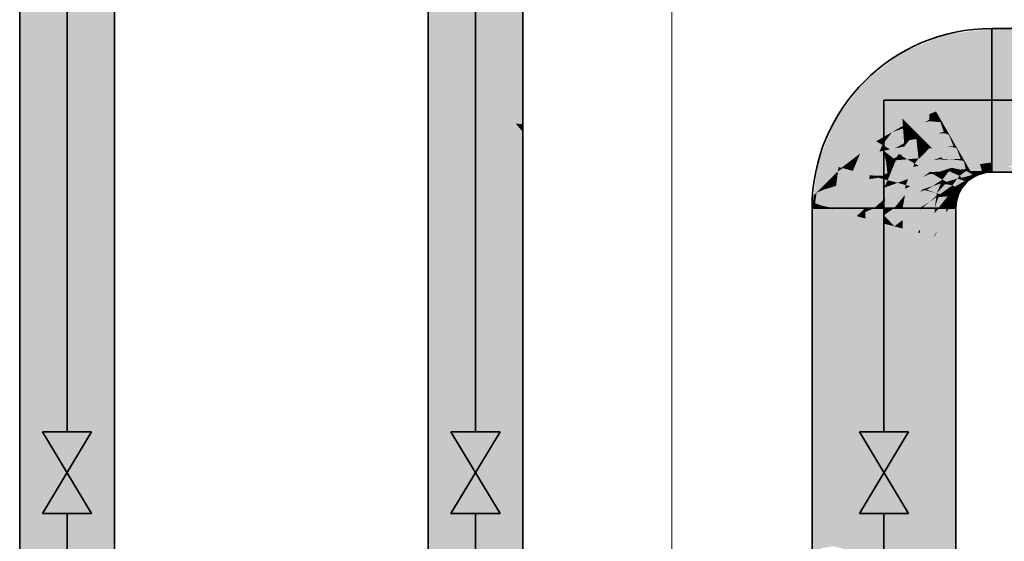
# Model space of a CAD drawing. Extents: x -459 to 541, y -543 to 550.
# Tile 505 of 577: x 204.49 to 216.54, y 269.39 to 275.78. Entities that reach past the tile are written whole.
import ezdxf
from ezdxf.lldxf.tags import DXFTag

# ---------------------------------------------------------------- set-up
doc = ezdxf.new("R2010")
doc.units = 0
doc.layers.get('0').update_dxf_attribs({"lineweight": 35})
doc.layers.add('0-Shading', color=7, linetype='Continuous', lineweight=35)
doc.layers.add('5_UG-BESTAND', color=7, linetype='Continuous', lineweight=25)
doc.layers.add('H_Ruecklauf', color=5, linetype='Continuous', lineweight=35, true_color=0x0000ff)
doc.layers.add('H_Vorlauf', color=1, linetype='Continuous', lineweight=35, true_color=0xff0000)
tags = doc.linetypes.add('STRICHPUNKT2_S5', pattern=[0.01, 0.008, -0.001, 0, -0.001]).pattern_tags.tags
tags[10:11] = [DXFTag(74, 4), DXFTag(75, 0), DXFTag(340, '0'), DXFTag(46, 1.0), DXFTag(50, 0.0), DXFTag(44, 0.0), DXFTag(45, 0.0)]
tags[8:9] = [DXFTag(74, 4), DXFTag(75, 0), DXFTag(340, '0'), DXFTag(46, 1.0), DXFTag(50, 0.0), DXFTag(44, 0.0), DXFTag(45, 0.0)]
tags[6:7] = [DXFTag(74, 4), DXFTag(75, 0), DXFTag(340, '0'), DXFTag(46, 1.0), DXFTag(50, 0.0), DXFTag(44, 0.0), DXFTag(45, 0.0)]
tags[4:5] = [DXFTag(74, 4), DXFTag(75, 0), DXFTag(340, '0'), DXFTag(46, 1.0), DXFTag(50, 0.0), DXFTag(44, 0.0), DXFTag(45, 0.0)]

# ---------------------------------------------------------------- blocks, each defined once
blk = doc.blocks.new('Shading-A07ALAKV1N', base_point=(152.569, 260.296))
at = {"layer": '0-Shading', "color": 174, "true_color": 0x0000a0}
for points in [[(209.489, 267.005), (209.567, 267.005), (209.489, 276.926), (209.567, 276.926)], [(210.649, 276.926), (210.572, 276.926), (210.649, 274.501), (210.572, 274.511)], [(210.572, 274.511), (210.572, 274.498), (210.649, 274.501), (210.649, 274.409)], [(210.572, 274.498), (210.572, 267.005), (210.649, 274.409), (210.649, 267.005)]]:
    blk.add_solid(points, dxfattribs=at)
at = {"layer": '0-Shading', "color": 172, "true_color": 0x0000d9}
for points in [[(209.567, 276.923), (209.567, 267.005), (209.779, 276.338), (209.779, 267.005)], [(210.572, 276.926), (210.359, 276.926), (210.564, 274.513), (210.359, 274.938)], [(210.572, 276.926), (210.564, 274.513), (210.572, 274.511)], [(210.359, 274.938), (210.359, 267.005), (210.572, 274.498), (210.572, 267.005)], [(210.564, 274.513), (210.572, 274.498), (210.572, 274.511)]]:
    blk.add_solid(points, dxfattribs=at)
at = {"layer": '0-Shading', "color": 5, "true_color": 0x0000fa}
for points in [[(209.779, 276.926), (209.779, 276.338), (210.069, 276.926), (210.069, 275.612)], [(210.069, 276.926), (210.069, 275.612), (210.359, 276.926), (210.359, 274.938)], [(209.779, 276.338), (209.779, 267.005), (210.069, 275.612), (210.069, 267.005)], [(210.069, 275.612), (210.069, 267.005), (210.359, 274.938), (210.359, 267.005)]]:
    blk.add_solid(points, dxfattribs=at)
blk = doc.blocks.new('Shading-A07ALAKX1N', base_point=(152.549, 262.235))
at = {"layer": '0-Shading', "color": 12, "true_color": 0xd90000}
for points in [[(205.572, 279.926), (205.419, 279.077), (205.572, 274.281), (205.359, 275.602)], [(205.359, 278.745), (205.359, 275.602), (205.419, 279.077)], [(204.567, 269.962), (204.779, 269.981), (204.567, 276.781), (204.779, 277.045)], [(205.572, 269.047), (205.572, 274.281), (205.359, 269.453), (205.359, 275.602)], [(204.567, 269.962), (204.567, 268.818), (204.779, 269.981), (204.779, 268.733)], [(205.359, 269.453), (205.359, 268.346), (205.572, 269.047), (205.572, 268.148)]]:
    blk.add_solid(points, dxfattribs=at)
at = {"layer": '0-Shading', "color": 14, "true_color": 0xa00000}
for points in [[(205.649, 273.005), (205.649, 279.926), (205.572, 274.281), (205.572, 279.926)], [(204.489, 269.743), (204.567, 269.962), (204.489, 275.892), (204.567, 276.781)], [(205.649, 268.687), (205.649, 273.005), (205.572, 269.047), (205.572, 274.281)], [(204.489, 269.743), (204.489, 268.792), (204.567, 269.962), (204.567, 268.818)]]:
    blk.add_solid(points, dxfattribs=at)
at = {"layer": '0-Shading', "color": 1, "true_color": 0xfa0000}
for points in [[(205.142, 277.214), (205.169, 276.267), (205.359, 278.745), (205.359, 275.602)], [(204.779, 277.045), (204.779, 269.981), (204.788, 277.031), (204.811, 269.961)], [(204.788, 277.031), (204.811, 269.961), (204.987, 276.736)], [(204.987, 276.736), (204.811, 269.961), (205.069, 276.613), (205.069, 269.795)], [(205.069, 269.795), (205.359, 269.453), (205.069, 276.613), (205.169, 276.267)], [(205.169, 276.267), (205.359, 269.453), (205.359, 275.602)], [(204.779, 268.733), (204.811, 269.961), (204.779, 269.981)], [(205.069, 268.561), (205.069, 269.795), (204.779, 268.733), (204.811, 269.961)], [(205.069, 269.795), (205.069, 268.561), (205.359, 269.453), (205.359, 268.346)]]:
    blk.add_solid(points, dxfattribs=at)
at = {"layer": '0-Shading', "color": 14, "true_color": 0x900000}
for points in [[(216.389, 275.676), (216.051, 275.631), (216.389, 275.674)], [(216.051, 275.631), (216.389, 275.646), (216.389, 275.674)], [(239.083, 275.674), (239.079, 275.676), (216.389, 275.674), (216.389, 275.676)], [(216.389, 275.674), (216.389, 275.646), (227.884, 275.674), (228.316, 275.646)], [(215.289, 275.381), (215.304, 275.355), (215.82, 275.601), (215.828, 275.572)], [(216.051, 275.631), (215.82, 275.601), (216.389, 275.646), (215.828, 275.572)], [(214.834, 275.031), (214.855, 275.01), (215.289, 275.381), (215.304, 275.355)], [(214.484, 274.576), (214.51, 274.561), (214.834, 275.031), (214.855, 275.01)], [(214.264, 274.045), (214.293, 274.037), (214.484, 274.576), (214.51, 274.561)], [(214.293, 274.037), (214.264, 274.045), (214.244, 273.663), (214.209, 273.629)], [(216.057, 273.808), (216.078, 273.787), (216.154, 273.883), (216.169, 273.857)], [(216.154, 273.883), (216.169, 273.857), (216.268, 273.93), (216.275, 273.901)], [(216.268, 273.93), (216.275, 273.901), (216.389, 273.946), (216.389, 273.916)], [(217.349, 273.916), (216.799, 273.946), (216.389, 273.927), (216.389, 273.946)], [(216.389, 273.927), (216.389, 273.916), (216.502, 273.916)], [(217.349, 273.916), (216.389, 273.927), (216.502, 273.916)], [(215.982, 273.711), (216.008, 273.696), (216.057, 273.808), (216.078, 273.787)], [(214.209, 273.629), (214.199, 273.549), (214.244, 273.663), (214.227, 273.534)], [(215.935, 273.597), (215.964, 273.589), (215.982, 273.711), (216.008, 273.696)], [(214.199, 273.549), (214.189, 273.476), (214.227, 273.534), (214.219, 273.476)], [(215.919, 273.476), (215.949, 273.476), (215.935, 273.597), (215.964, 273.589)], [(214.219, 269.219), (214.219, 273.476), (214.189, 269.069), (214.189, 273.476)], [(215.919, 273.476), (215.919, 273.08), (215.949, 273.476), (215.949, 273.08)], [(215.949, 267.603), (215.949, 273.08), (215.919, 267.803), (215.919, 273.08)]]:
    blk.add_solid(points, dxfattribs=at)
at = {"layer": '0-Shading', "color": 14, "true_color": 0xaf0000}
for points in [[(215.304, 275.355), (215.348, 275.279), (215.828, 275.572), (215.85, 275.487)], [(215.828, 275.572), (215.85, 275.487), (216.389, 275.646), (216.389, 275.558)], [(214.855, 275.01), (214.917, 274.948), (215.304, 275.355), (215.348, 275.279)], [(214.51, 274.561), (214.586, 274.517), (214.855, 275.01), (214.917, 274.948)], [(214.293, 274.037), (214.378, 274.014), (214.51, 274.561), (214.586, 274.517)], [(214.345, 273.764), (214.378, 274.014), (214.244, 273.663), (214.293, 274.037)], [(216.245, 274.014), (216.11, 273.959), (216.268, 273.93), (216.128, 273.928)], [(216.245, 274.014), (216.268, 273.93), (216.389, 274.034), (216.389, 273.946)], [(215.995, 273.87), (215.968, 273.836), (216.02, 273.845)], [(216.154, 273.883), (216.076, 273.932), (216.02, 273.845), (215.995, 273.87)], [(216.154, 273.883), (216.02, 273.845), (216.057, 273.808)], [(216.11, 273.959), (216.076, 273.932), (216.128, 273.928)], [(216.076, 273.932), (216.154, 273.883), (216.128, 273.928)], [(216.128, 273.928), (216.154, 273.883), (216.268, 273.93)], [(214.337, 273.703), (214.345, 273.764), (214.244, 273.663)], [(215.906, 273.755), (215.889, 273.714), (215.937, 273.737)], [(215.889, 273.714), (215.982, 273.711), (215.937, 273.737)], [(216.057, 273.808), (215.968, 273.836), (215.937, 273.737), (215.906, 273.755)], [(216.057, 273.808), (215.937, 273.737), (215.982, 273.711)], [(215.968, 273.836), (216.057, 273.808), (216.02, 273.845)], [(214.244, 273.663), (214.227, 273.534), (214.337, 273.703), (214.311, 273.504)], [(215.871, 273.614), (215.85, 273.62), (215.865, 273.594), (215.845, 273.577)], [(215.982, 273.711), (215.889, 273.714), (215.885, 273.611), (215.85, 273.62)], [(215.885, 273.611), (215.865, 273.594), (215.935, 273.597), (215.861, 273.581)], [(215.885, 273.611), (215.871, 273.614), (215.865, 273.594)], [(215.982, 273.711), (215.885, 273.611), (215.935, 273.597)], [(214.227, 273.534), (214.219, 273.476), (214.311, 273.504), (214.307, 273.476)], [(215.867, 273.476), (215.935, 273.597), (215.831, 273.476), (215.861, 273.581)], [(215.861, 273.581), (215.845, 273.577), (215.831, 273.476)], [(215.865, 273.594), (215.845, 273.577), (215.861, 273.581)], [(215.935, 273.597), (215.867, 273.476), (215.919, 273.476)]]:
    blk.add_solid(points, dxfattribs=at)
at = {"layer": '0-Shading', "color": 12, "true_color": 0xcc0000}
for points in [[(215.85, 275.487), (215.887, 275.352), (216.389, 275.558), (216.389, 275.418)], [(215.348, 275.279), (215.418, 275.158), (215.85, 275.487), (215.887, 275.352)], [(214.917, 274.948), (215.016, 274.849), (215.348, 275.279), (215.418, 275.158)], [(214.586, 274.517), (214.707, 274.447), (214.917, 274.948), (215.016, 274.849)], [(214.378, 274.014), (214.513, 273.978), (214.586, 274.517), (214.707, 274.447)], [(216.209, 274.15), (216.04, 274.08), (216.245, 274.014), (216.062, 274.043)], [(216.209, 274.15), (216.245, 274.014), (216.389, 274.173), (216.389, 274.034)], [(214.345, 273.764), (214.403, 273.822), (214.378, 274.014)], [(214.506, 273.925), (214.513, 273.978), (214.403, 273.822), (214.378, 274.014)], [(215.926, 273.939), (215.896, 273.969), (215.876, 273.943)], [(215.896, 273.969), (216.048, 274.048), (216.014, 274.06)], [(215.896, 273.969), (216.003, 273.947), (216.048, 274.048), (216.07, 273.954)], [(216.003, 273.947), (215.896, 273.969), (215.926, 273.939)], [(216.048, 274.048), (216.04, 274.08), (216.014, 274.06)], [(216.062, 274.043), (216.04, 274.08), (216.048, 274.048)], [(216.11, 273.959), (216.062, 274.043), (216.07, 273.954), (216.048, 274.048)], [(216.062, 274.043), (216.11, 273.959), (216.245, 274.014)], [(214.405, 273.802), (214.498, 273.86), (214.403, 273.822), (214.506, 273.925)], [(214.483, 273.747), (214.498, 273.86), (214.415, 273.726), (214.405, 273.802)], [(215.995, 273.87), (215.865, 273.928), (215.822, 273.803), (215.785, 273.824)], [(215.835, 273.796), (215.995, 273.87), (215.822, 273.803)], [(215.995, 273.87), (215.835, 273.796), (215.968, 273.836)], [(215.937, 273.928), (215.926, 273.939), (215.865, 273.928), (215.876, 273.943)], [(215.865, 273.928), (215.995, 273.87), (215.937, 273.928)], [(215.937, 273.928), (216.076, 273.932), (215.926, 273.939), (216.003, 273.947)], [(215.937, 273.928), (215.995, 273.87), (216.076, 273.932)], [(216.003, 273.947), (216.076, 273.932), (216.07, 273.954)], [(216.076, 273.932), (216.11, 273.959), (216.07, 273.954)], [(214.447, 273.476), (214.415, 273.726), (214.311, 273.504), (214.337, 273.703)], [(214.337, 273.703), (214.415, 273.726), (214.345, 273.764), (214.405, 273.802)], [(214.345, 273.764), (214.405, 273.802), (214.403, 273.822)], [(214.415, 273.726), (214.447, 273.476), (214.483, 273.747)], [(215.817, 273.769), (215.765, 273.777), (215.715, 273.656)], [(215.757, 273.645), (215.906, 273.755), (215.715, 273.656), (215.817, 273.769)], [(215.771, 273.641), (215.906, 273.755), (215.757, 273.645)], [(215.835, 273.796), (215.822, 273.803), (215.765, 273.777), (215.772, 273.794)], [(215.835, 273.796), (215.765, 273.777), (215.839, 273.793), (215.817, 273.769)], [(215.906, 273.755), (215.771, 273.641), (215.889, 273.714)], [(215.822, 273.803), (215.785, 273.824), (215.772, 273.794)], [(215.817, 273.769), (215.906, 273.755), (215.839, 273.793)], [(215.835, 273.796), (215.906, 273.755), (215.968, 273.836)], [(215.691, 273.476), (215.734, 273.476), (215.734, 273.608), (215.85, 273.62)], [(215.734, 273.608), (215.709, 273.606), (215.691, 273.476)], [(215.771, 273.641), (215.757, 273.645), (215.709, 273.606), (215.711, 273.623)], [(215.739, 273.623), (215.709, 273.606), (215.734, 273.608)], [(215.757, 273.645), (215.715, 273.656), (215.711, 273.623)], [(215.771, 273.641), (215.739, 273.623), (215.85, 273.62), (215.734, 273.608)], [(215.734, 273.476), (215.749, 273.476), (215.85, 273.62)], [(215.85, 273.62), (215.749, 273.476), (215.845, 273.577)], [(215.771, 273.641), (215.85, 273.62), (215.889, 273.714)], [(214.311, 273.504), (214.307, 273.476), (214.401, 273.476)], [(214.447, 273.476), (214.311, 273.504), (214.401, 273.476)], [(215.749, 273.476), (215.831, 273.476), (215.845, 273.577)]]:
    blk.add_solid(points, dxfattribs=at)
at = {"layer": '0-Shading', "color": 14, "true_color": 0xb00000}
for points in [[(216.389, 275.558), (228.316, 275.646), (216.389, 275.646)], [(216.389, 275.558), (228.541, 275.596), (228.316, 275.646), (228.708, 275.606)], [(228.541, 275.596), (216.389, 275.558), (227.967, 275.558)], [(216.389, 273.946), (216.845, 274.034), (216.389, 274.034)], [(216.582, 273.983), (216.389, 273.946), (216.799, 273.946)], [(214.307, 269.309), (214.307, 273.476), (214.219, 269.219), (214.219, 273.476)], [(215.867, 273.476), (215.831, 273.476), (215.831, 273.419)], [(215.919, 273.476), (215.831, 273.097), (215.846, 273.094)], [(215.919, 273.476), (215.867, 273.476), (215.831, 273.097), (215.831, 273.419)], [(215.919, 273.08), (215.919, 273.476), (215.846, 273.094)], [(215.919, 267.803), (215.919, 273.08), (215.831, 268.039), (215.831, 273.097)]]:
    blk.add_solid(points, dxfattribs=at)
at = {"layer": '0-Shading', "color": 12, "true_color": 0xcd0000}
for points in [[(227.967, 275.558), (216.389, 275.558), (225.842, 275.418), (216.389, 275.418)], [(216.878, 274.173), (216.389, 274.173), (216.389, 274.034)], [(216.845, 274.034), (217.725, 274.173), (216.389, 274.034), (216.878, 274.173)], [(214.307, 273.476), (214.447, 273.461), (214.401, 273.476)], [(214.447, 269.332), (214.447, 273.461), (214.307, 269.309), (214.307, 273.476)], [(214.447, 273.461), (214.447, 273.476), (214.401, 273.476)], [(215.734, 273.476), (215.691, 273.476), (215.691, 273.432)], [(215.691, 273.416), (215.749, 273.476), (215.691, 273.432), (215.734, 273.476)], [(215.722, 273.203), (215.831, 273.476), (215.691, 273.416), (215.749, 273.476)], [(215.831, 273.097), (215.831, 273.419), (215.691, 273.128), (215.722, 273.203)], [(215.722, 273.203), (215.691, 273.416), (215.691, 273.143)], [(215.831, 273.419), (215.831, 273.476), (215.722, 273.203)], [(215.691, 273.128), (215.722, 273.203), (215.691, 273.143)], [(215.831, 268.039), (215.831, 273.097), (215.691, 268.295), (215.691, 273.128)]]:
    blk.add_solid(points, dxfattribs=at)
at = {"layer": '0-Shading', "color": 12, "true_color": 0xe40000}
for points in [[(215.887, 275.352), (215.934, 275.176), (216.389, 275.418), (216.389, 275.236)], [(225.842, 275.418), (216.389, 275.418), (223.074, 275.236), (216.389, 275.236)], [(215.418, 275.158), (215.509, 275), (215.887, 275.352), (215.934, 275.176)], [(215.016, 274.849), (215.145, 274.72), (215.418, 275.158), (215.509, 275)], [(214.707, 274.447), (214.865, 274.356), (215.016, 274.849), (215.145, 274.72)], [(214.698, 274.083), (214.707, 274.447), (214.549, 273.969), (214.513, 273.978)], [(214.777, 274.143), (214.865, 274.356), (214.698, 274.083), (214.707, 274.447)], [(216.161, 274.326), (216.209, 274.15), (216.389, 274.356), (216.389, 274.173)], [(216.959, 274.356), (216.389, 274.356), (216.389, 274.173)], [(216.878, 274.173), (217.822, 274.356), (216.389, 274.173), (216.959, 274.356)], [(215.767, 274.098), (215.961, 274.204), (215.926, 274.22)], [(215.961, 274.204), (215.949, 274.238), (215.926, 274.22)], [(216.161, 274.326), (215.949, 274.238), (216.209, 274.15), (215.971, 274.2)], [(215.971, 274.2), (215.949, 274.238), (215.961, 274.204)], [(214.744, 274.064), (214.777, 274.143), (214.697, 274.038), (214.698, 274.083)], [(215.786, 274.079), (215.767, 274.098), (215.756, 274.084)], [(215.767, 274.098), (215.923, 274.074), (215.961, 274.204), (216.007, 274.078)], [(215.786, 274.079), (215.877, 274.071), (215.767, 274.098), (215.923, 274.074)], [(216.04, 274.08), (215.971, 274.2), (216.007, 274.078), (215.961, 274.204)], [(215.971, 274.2), (216.04, 274.08), (216.209, 274.15)], [(214.506, 273.925), (214.549, 273.969), (214.513, 273.978)], [(214.506, 273.925), (214.565, 273.965), (214.549, 273.969)], [(214.565, 273.965), (214.697, 274.038), (214.549, 273.969), (214.698, 274.083)], [(214.694, 273.944), (214.697, 274.038), (214.673, 273.936), (214.565, 273.965)], [(214.697, 274.038), (214.694, 273.944), (214.744, 274.064)], [(215.627, 273.916), (215.896, 273.969), (215.749, 274.074), (215.798, 274.067)], [(215.896, 273.969), (215.627, 273.916), (215.753, 273.922)], [(215.798, 274.067), (215.786, 274.079), (215.749, 274.074), (215.756, 274.084)], [(215.767, 273.923), (215.876, 273.943), (215.753, 273.922), (215.896, 273.969)], [(215.877, 274.071), (215.786, 274.079), (215.798, 274.067)], [(216.014, 274.06), (215.877, 274.071), (215.896, 273.969), (215.798, 274.067)], [(215.877, 274.071), (216.014, 274.06), (215.923, 274.074)], [(215.923, 274.074), (216.014, 274.06), (216.007, 274.078)], [(216.014, 274.06), (216.04, 274.08), (216.007, 274.078)], [(214.689, 273.931), (214.673, 273.936), (214.483, 273.747), (214.498, 273.86)], [(214.689, 273.931), (214.483, 273.747), (214.671, 273.79)], [(214.498, 273.86), (214.673, 273.936), (214.506, 273.925), (214.565, 273.965)], [(214.673, 273.936), (214.689, 273.931), (214.694, 273.944)], [(215.616, 273.888), (215.539, 273.703), (215.665, 273.894), (215.684, 273.883)], [(215.539, 273.703), (215.785, 273.824), (215.684, 273.883)], [(215.665, 273.894), (215.65, 273.902), (215.616, 273.888), (215.62, 273.899)], [(215.65, 273.902), (215.627, 273.916), (215.62, 273.899)], [(215.767, 273.923), (215.627, 273.916), (215.65, 273.902)], [(215.741, 273.918), (215.65, 273.902), (215.665, 273.894)], [(215.785, 273.824), (215.741, 273.918), (215.665, 273.894)], [(215.785, 273.824), (215.865, 273.928), (215.741, 273.918), (215.767, 273.923)], [(215.865, 273.928), (215.876, 273.943), (215.767, 273.923)], [(214.671, 273.79), (214.483, 273.747), (214.612, 273.476), (214.447, 273.476)], [(214.671, 273.79), (214.612, 273.476), (214.631, 273.489)], [(215.785, 273.824), (215.539, 273.703), (215.659, 273.742)], [(215.673, 273.747), (215.539, 273.703), (215.565, 273.696)], [(215.581, 273.704), (215.593, 273.7), (215.648, 273.735)], [(215.593, 273.7), (215.715, 273.656), (215.673, 273.747), (215.765, 273.777)], [(215.593, 273.7), (215.673, 273.747), (215.648, 273.735)], [(215.673, 273.747), (215.772, 273.794), (215.659, 273.742), (215.785, 273.824)], [(215.765, 273.777), (215.772, 273.794), (215.673, 273.747)], [(215.509, 273.476), (215.572, 273.695), (215.537, 273.685), (215.565, 273.696)], [(215.57, 273.688), (215.509, 273.476), (215.581, 273.692), (215.715, 273.656)], [(215.711, 273.623), (215.715, 273.656), (215.627, 273.552), (215.509, 273.476)], [(215.709, 273.606), (215.627, 273.552), (215.691, 273.476), (215.536, 273.476)], [(215.565, 273.696), (215.539, 273.703), (215.537, 273.685)], [(215.581, 273.704), (215.565, 273.696), (215.572, 273.695)], [(215.572, 273.695), (215.57, 273.688), (215.581, 273.692)], [(215.572, 273.695), (215.581, 273.692), (215.581, 273.704), (215.593, 273.7)], [(215.581, 273.692), (215.715, 273.656), (215.593, 273.7)], [(215.709, 273.606), (215.711, 273.623), (215.627, 273.552)], [(214.612, 273.476), (214.629, 273.476), (214.631, 273.489)], [(215.627, 273.552), (215.509, 273.476), (215.536, 273.476)], [(214.447, 273.476), (214.447, 273.461), (214.629, 273.476), (214.629, 273.407)], [(214.629, 269.287), (214.629, 273.407), (214.447, 269.332), (214.447, 273.461)], [(215.536, 273.476), (215.509, 273.476), (215.509, 273.455)], [(215.691, 273.416), (215.691, 273.476), (215.509, 273.455), (215.536, 273.476)], [(215.691, 273.416), (215.509, 273.455), (215.509, 273.209)], [(215.691, 273.416), (215.509, 273.209), (215.685, 273.129), (215.509, 273.171)], [(215.691, 273.416), (215.685, 273.129), (215.691, 273.143)], [(215.691, 268.295), (215.691, 273.128), (215.509, 268.554), (215.509, 273.171)], [(215.685, 273.129), (215.691, 273.128), (215.691, 273.143)]]:
    blk.add_solid(points, dxfattribs=at)
at = {"layer": '0-Shading', "color": 1, "true_color": 0xf50000}
for points in [[(215.509, 275), (215.615, 274.816), (215.934, 275.176), (215.989, 274.971)], [(215.934, 275.176), (215.989, 274.971), (216.389, 275.236), (216.389, 275.023)], [(223.074, 275.236), (216.389, 275.236), (219.849, 275.023), (216.389, 275.023)], [(215.145, 274.72), (215.295, 274.57), (215.509, 275), (215.615, 274.816)], [(215.096, 274.364), (215.145, 274.72), (214.973, 274.293), (214.865, 274.356)], [(215.295, 274.57), (215.145, 274.72), (215.17, 274.407), (215.096, 274.364)], [(216.107, 274.531), (215.843, 274.422), (216.161, 274.326), (215.873, 274.37)], [(216.107, 274.531), (216.161, 274.326), (216.389, 274.568), (216.389, 274.356)], [(217.131, 274.568), (216.389, 274.568), (216.389, 274.356)], [(216.959, 274.356), (218.058, 274.568), (216.389, 274.356), (217.131, 274.568)], [(214.777, 274.143), (214.973, 274.293), (214.865, 274.356)], [(215.087, 274.299), (215.096, 274.364), (215.016, 274.269), (214.973, 274.293)], [(215.096, 274.364), (215.087, 274.299), (215.17, 274.407)], [(215.617, 274.248), (215.863, 274.374), (215.807, 274.393)], [(215.617, 274.248), (215.848, 274.227), (215.863, 274.374), (215.92, 274.234)], [(215.863, 274.374), (215.843, 274.422), (215.807, 274.393)], [(215.873, 274.37), (215.843, 274.422), (215.863, 274.374)], [(215.949, 274.238), (215.873, 274.37), (215.92, 274.234), (215.863, 274.374)], [(215.873, 274.37), (215.949, 274.238), (216.161, 274.326)], [(214.777, 274.143), (215.016, 274.269), (214.973, 274.293)], [(215.015, 274.167), (215.049, 274.249), (214.777, 274.143), (215.016, 274.269)], [(215.016, 274.269), (215.049, 274.249), (215.087, 274.299)], [(215.589, 274.211), (215.492, 274.085), (215.625, 274.209), (215.506, 274.086)], [(215.506, 274.086), (215.767, 274.098), (215.625, 274.209), (215.659, 274.206)], [(215.659, 274.206), (215.619, 274.246), (215.589, 274.211), (215.616, 274.246)], [(215.619, 274.246), (215.617, 274.248), (215.616, 274.246)], [(215.619, 274.246), (215.846, 274.226), (215.617, 274.248), (215.848, 274.227)], [(215.846, 274.226), (215.619, 274.246), (215.659, 274.206)], [(215.926, 274.22), (215.846, 274.226), (215.767, 274.098), (215.659, 274.206)], [(215.846, 274.226), (215.926, 274.22), (215.848, 274.227)], [(215.848, 274.227), (215.926, 274.22), (215.92, 274.234)], [(215.926, 274.22), (215.949, 274.238), (215.92, 274.234)], [(214.744, 274.064), (214.694, 273.944), (215.015, 274.167), (214.951, 274.014)], [(215.015, 274.167), (214.777, 274.143), (214.744, 274.064)], [(215.731, 274.084), (215.767, 274.098), (215.505, 274.085), (215.506, 274.086)], [(215.756, 274.084), (215.767, 274.098), (215.731, 274.084)], [(214.694, 273.944), (214.689, 273.931), (214.951, 274.014), (214.894, 273.876)], [(215.391, 273.896), (215.627, 273.916), (215.426, 273.979), (215.495, 273.992)], [(215.495, 273.992), (215.446, 274.02), (215.426, 273.979), (215.443, 274.02)], [(215.446, 274.02), (215.492, 274.085), (215.443, 274.022)], [(215.446, 274.02), (215.443, 274.022), (215.443, 274.02)], [(215.446, 274.02), (215.701, 274.072), (215.492, 274.085), (215.731, 274.084)], [(215.701, 274.072), (215.446, 274.02), (215.67, 274.06)], [(215.67, 274.06), (215.446, 274.02), (215.495, 273.992)], [(215.506, 274.086), (215.492, 274.085), (215.505, 274.085)], [(215.749, 274.074), (215.67, 274.06), (215.627, 273.916), (215.495, 273.992)], [(215.749, 274.074), (215.756, 274.084), (215.67, 274.06), (215.701, 274.072)], [(215.701, 274.072), (215.756, 274.084), (215.731, 274.084)], [(214.689, 273.931), (214.671, 273.79), (214.894, 273.876), (214.888, 273.83)], [(215.337, 273.757), (215.57, 273.874), (215.365, 273.832), (215.596, 273.893)], [(215.57, 273.874), (215.337, 273.757), (215.543, 273.854)], [(215.543, 273.854), (215.337, 273.757), (215.391, 273.743)], [(215.627, 273.916), (215.391, 273.896), (215.596, 273.893), (215.365, 273.832)], [(215.616, 273.888), (215.543, 273.854), (215.539, 273.703), (215.391, 273.743)], [(215.616, 273.888), (215.62, 273.899), (215.543, 273.854), (215.57, 273.874)], [(215.57, 273.874), (215.62, 273.899), (215.596, 273.893)], [(215.62, 273.899), (215.627, 273.916), (215.596, 273.893)], [(214.888, 273.83), (214.671, 273.79), (214.861, 273.624), (214.631, 273.489)], [(215.316, 273.624), (215.539, 273.703), (215.328, 273.713), (215.391, 273.743)], [(215.391, 273.743), (215.337, 273.757), (215.328, 273.713), (215.334, 273.756)], [(215.337, 273.757), (215.365, 273.832), (215.334, 273.758)], [(215.337, 273.757), (215.334, 273.758), (215.334, 273.756)], [(214.631, 273.489), (214.629, 273.476), (214.861, 273.624), (214.841, 273.476)], [(215.515, 273.673), (215.313, 273.558), (215.356, 273.476), (215.297, 273.476)], [(215.326, 273.627), (215.316, 273.624), (215.313, 273.558), (215.307, 273.555)], [(215.313, 273.558), (215.515, 273.673), (215.326, 273.627), (215.539, 273.703)], [(215.509, 273.476), (215.537, 273.685), (215.356, 273.476), (215.515, 273.673)], [(215.515, 273.673), (215.537, 273.685), (215.539, 273.703)], [(215.313, 273.558), (215.307, 273.555), (215.297, 273.476)], [(214.841, 273.476), (214.629, 273.476), (214.736, 273.377), (214.629, 273.407)], [(214.841, 269.178), (214.841, 273.347), (214.629, 269.287), (214.629, 273.407)], [(214.841, 273.476), (214.736, 273.377), (214.841, 273.427)], [(214.736, 273.377), (214.841, 273.347), (214.841, 273.427)], [(215.509, 273.476), (215.297, 273.476), (215.297, 273.327)], [(215.509, 273.209), (215.509, 273.476), (215.297, 273.225), (215.297, 273.327)], [(215.509, 268.554), (215.509, 273.171), (215.297, 268.798), (215.297, 273.225)], [(215.509, 273.209), (215.297, 273.225), (215.484, 273.178)], [(215.509, 273.171), (215.509, 273.209), (215.484, 273.178)]]:
    blk.add_solid(points, dxfattribs=at)
at = {"layer": '0-Shading', "color": 1, "true_color": 0xfd0000}
for points in [[(215.989, 274.971), (215.615, 274.816), (216.048, 274.751), (215.706, 274.659)], [(215.989, 274.971), (216.048, 274.751), (216.389, 275.023), (216.389, 274.796)], [(219.849, 275.023), (216.389, 275.023), (216.389, 274.796)], [(217.569, 274.796), (219.849, 275.023), (216.389, 274.796)], [(215.623, 274.625), (215.615, 274.816), (215.352, 274.513), (215.295, 274.57)], [(215.706, 274.659), (215.615, 274.816), (215.623, 274.625)], [(215.706, 274.659), (215.729, 274.619), (216.048, 274.751)], [(216.048, 274.751), (215.729, 274.619), (216.107, 274.531), (215.783, 274.526)], [(216.048, 274.751), (216.107, 274.531), (216.389, 274.796), (216.389, 274.568)], [(217.569, 274.796), (216.389, 274.796), (216.389, 274.568)], [(217.131, 274.568), (218.564, 274.796), (216.389, 274.568), (217.569, 274.796)], [(215.17, 274.407), (215.301, 274.483), (215.295, 274.57)], [(215.352, 274.513), (215.295, 274.57), (215.301, 274.483)], [(215.387, 274.478), (215.623, 274.625), (215.352, 274.513)], [(215.387, 274.478), (215.565, 274.524), (215.623, 274.625), (215.626, 274.559)], [(215.729, 274.619), (215.706, 274.659), (215.626, 274.559), (215.623, 274.625)], [(215.626, 274.54), (215.729, 274.619), (215.626, 274.559)], [(215.76, 274.528), (215.729, 274.619), (215.626, 274.54)], [(215.783, 274.526), (215.729, 274.619), (215.76, 274.528)], [(215.087, 274.299), (215.31, 274.353), (215.17, 274.407), (215.303, 274.45)], [(215.17, 274.407), (215.303, 274.45), (215.301, 274.483)], [(215.303, 274.45), (215.387, 274.478), (215.301, 274.483), (215.352, 274.513)], [(215.303, 274.45), (215.382, 274.411), (215.387, 274.478), (215.423, 274.442)], [(215.382, 274.411), (215.303, 274.45), (215.31, 274.355)], [(215.565, 274.524), (215.387, 274.478), (215.423, 274.442)], [(215.626, 274.54), (215.565, 274.524), (215.456, 274.409), (215.423, 274.442)], [(215.456, 274.409), (215.76, 274.528), (215.626, 274.54)], [(215.456, 274.409), (215.752, 274.396), (215.76, 274.528), (215.801, 274.41)], [(215.565, 274.524), (215.626, 274.54), (215.626, 274.559)], [(215.843, 274.422), (215.783, 274.526), (215.801, 274.41), (215.76, 274.528)], [(215.783, 274.526), (215.843, 274.422), (216.107, 274.531)], [(215.049, 274.249), (215.252, 274.235), (215.31, 274.353), (215.316, 274.271)], [(215.049, 274.249), (215.31, 274.353), (215.087, 274.299)], [(215.31, 274.353), (215.437, 274.384), (215.31, 274.355), (215.382, 274.411)], [(215.429, 274.382), (215.31, 274.353), (215.321, 274.275), (215.316, 274.271)], [(215.377, 274.306), (215.437, 274.384), (215.321, 274.275), (215.429, 274.382)], [(215.437, 274.384), (215.377, 274.306), (215.459, 274.384), (215.466, 274.322)], [(215.382, 274.411), (215.437, 274.384), (215.423, 274.442), (215.456, 274.409)], [(215.459, 274.384), (215.456, 274.409), (215.437, 274.384)], [(215.481, 274.384), (215.456, 274.409), (215.459, 274.384)], [(215.481, 274.384), (215.736, 274.391), (215.456, 274.409), (215.752, 274.396)], [(215.459, 274.384), (215.518, 274.331), (215.481, 274.384), (215.531, 274.334)], [(215.518, 274.331), (215.459, 274.384), (215.466, 274.322)], [(215.475, 274.239), (215.616, 274.246), (215.466, 274.322), (215.518, 274.331)], [(215.736, 274.391), (215.481, 274.384), (215.531, 274.334)], [(215.518, 274.331), (215.616, 274.246), (215.531, 274.334), (215.617, 274.248)], [(215.807, 274.393), (215.736, 274.391), (215.617, 274.248), (215.531, 274.334)], [(215.736, 274.391), (215.807, 274.393), (215.752, 274.396)], [(215.752, 274.396), (215.807, 274.393), (215.801, 274.41)], [(215.807, 274.393), (215.843, 274.422), (215.801, 274.41)], [(215.065, 274.178), (215.049, 274.249), (215.015, 274.167)], [(215.143, 274.195), (215.049, 274.249), (215.065, 274.178)], [(215.143, 274.195), (215.202, 274.207), (215.049, 274.249), (215.252, 274.235)], [(215.143, 274.195), (215.246, 274.136), (215.319, 274.23)], [(215.202, 274.207), (215.319, 274.23), (215.252, 274.235)], [(215.246, 274.136), (215.3, 274.125), (215.475, 274.239), (215.482, 274.179)], [(215.246, 274.136), (215.475, 274.239), (215.319, 274.23)], [(215.252, 274.235), (215.319, 274.23), (215.316, 274.271)], [(215.316, 274.271), (215.319, 274.23), (215.377, 274.306)], [(215.377, 274.306), (215.319, 274.23), (215.466, 274.322), (215.475, 274.239)], [(215.614, 274.246), (215.475, 274.239), (215.521, 274.191), (215.482, 274.179)], [(215.482, 274.179), (215.492, 274.085), (215.589, 274.211)], [(215.589, 274.211), (215.616, 274.246), (215.521, 274.191), (215.614, 274.246)], [(214.951, 274.014), (215.096, 274.04), (215.015, 274.167), (215.065, 274.178)], [(215.065, 274.178), (215.246, 274.136), (215.143, 274.195)], [(215.096, 274.04), (215.121, 274.044), (215.065, 274.178), (215.189, 274.082)], [(215.246, 274.136), (215.065, 274.178), (215.227, 274.102), (215.189, 274.082)], [(215.189, 274.082), (215.215, 274.061), (215.234, 274.106)], [(215.215, 274.061), (215.355, 274.073), (215.234, 274.106), (215.277, 274.118)], [(215.246, 274.136), (215.227, 274.102), (215.234, 274.106)], [(215.277, 274.118), (215.246, 274.136), (215.234, 274.106)], [(215.3, 274.125), (215.246, 274.136), (215.277, 274.118)], [(215.355, 274.073), (215.492, 274.085), (215.277, 274.118), (215.3, 274.125)], [(215.3, 274.125), (215.492, 274.085), (215.482, 274.179)], [(215.096, 274.04), (214.894, 273.876), (215.112, 273.904), (215.044, 273.87)], [(214.894, 273.876), (215.096, 274.04), (214.951, 274.014)], [(215.202, 274.059), (215.096, 274.04), (215.122, 273.921)], [(215.096, 274.04), (215.112, 273.904), (215.122, 273.921)], [(215.121, 274.044), (215.215, 274.061), (215.189, 274.082)], [(215.16, 273.927), (215.215, 274.061), (215.122, 273.921), (215.202, 274.059)], [(215.135, 273.866), (215.443, 274.02), (215.434, 274.017)], [(215.135, 273.866), (215.268, 273.882), (215.443, 274.02), (215.426, 273.979)], [(215.135, 273.866), (215.434, 274.017), (215.16, 273.927)], [(215.434, 274.017), (215.215, 274.061), (215.16, 273.927)], [(215.434, 274.017), (215.443, 274.022), (215.215, 274.061), (215.355, 274.073)], [(215.268, 273.882), (215.391, 273.896), (215.426, 273.979)], [(215.355, 274.073), (215.443, 274.022), (215.492, 274.085)], [(215.443, 274.02), (215.443, 274.022), (215.434, 274.017)], [(214.999, 273.848), (214.894, 273.876), (214.995, 273.846), (214.888, 273.83)], [(214.888, 273.83), (215.114, 273.817), (215.003, 273.847)], [(215.044, 273.87), (214.894, 273.876), (214.999, 273.848)], [(215.003, 273.847), (214.999, 273.848), (214.995, 273.846)], [(215.003, 273.847), (215.135, 273.866), (214.999, 273.848), (215.044, 273.87)], [(215.003, 273.847), (215.114, 273.817), (215.135, 273.866)], [(215.044, 273.87), (215.135, 273.866), (215.125, 273.91)], [(215.112, 273.904), (215.125, 273.91), (215.122, 273.921)], [(215.391, 273.896), (215.135, 273.866), (215.236, 273.785), (215.114, 273.817)], [(215.16, 273.927), (215.122, 273.921), (215.125, 273.91)], [(215.125, 273.91), (215.135, 273.866), (215.16, 273.927)], [(215.391, 273.896), (215.236, 273.785), (215.365, 273.832)], [(215.069, 273.721), (215.114, 273.817), (214.861, 273.624), (214.888, 273.83)], [(215.085, 273.594), (215.104, 273.737), (214.957, 273.482), (215.069, 273.721)], [(215.069, 273.721), (215.091, 273.732), (215.114, 273.817)], [(215.316, 273.624), (215.334, 273.756), (215.076, 273.528), (215.326, 273.751)], [(215.076, 273.528), (215.326, 273.751), (215.085, 273.594)], [(215.326, 273.751), (215.104, 273.737), (215.085, 273.594)], [(215.091, 273.732), (215.104, 273.737), (215.114, 273.817)], [(215.236, 273.785), (215.114, 273.817), (215.104, 273.737)], [(215.326, 273.751), (215.334, 273.758), (215.104, 273.737), (215.236, 273.785)], [(215.236, 273.785), (215.334, 273.758), (215.365, 273.832)], [(215.334, 273.756), (215.334, 273.758), (215.326, 273.751)], [(214.841, 273.476), (215.069, 273.721), (214.861, 273.624)], [(214.841, 273.476), (214.95, 273.476), (215.069, 273.721), (214.957, 273.482)], [(215.316, 273.624), (215.076, 273.528), (215.195, 273.476), (215.069, 273.476)], [(215.316, 273.624), (215.195, 273.476), (215.307, 273.555)], [(214.954, 273.476), (215.076, 273.528), (214.957, 273.482), (215.085, 273.594)], [(214.954, 273.476), (215.069, 273.476), (215.076, 273.528)], [(215.195, 273.476), (215.297, 273.476), (215.307, 273.555)], [(214.954, 273.476), (214.841, 273.476), (214.841, 273.427)], [(215.069, 273.476), (214.841, 273.347), (215.069, 273.285)], [(215.069, 273.476), (214.954, 273.476), (214.841, 273.347), (214.841, 273.427)], [(214.95, 273.476), (214.954, 273.476), (214.957, 273.482)], [(215.195, 273.476), (215.069, 273.476), (215.069, 273.388)], [(215.196, 273.252), (215.297, 273.476), (215.069, 273.388), (215.195, 273.476)], [(215.196, 273.252), (215.069, 273.388), (215.069, 273.285)], [(215.297, 273.476), (215.196, 273.252), (215.297, 273.327)], [(215.069, 269.011), (215.069, 273.285), (214.841, 269.178), (214.841, 273.347)], [(215.297, 268.798), (215.297, 273.225), (215.069, 269.011), (215.069, 273.285)], [(215.196, 273.252), (215.297, 273.225), (215.297, 273.327)]]:
    blk.add_solid(points, dxfattribs=at)
blk = doc.blocks.new('Referenz-A07ALAR41N', base_point=(-170.808, 0))
at = {"layer": '5_UG-BESTAND', "color": 0, "linetype": 'STRICHPUNKT2_S5', "lineweight": 13, "ltscale": 0.13}
blk.add_line((212.472, 257.055), (212.472, 454.899), dxfattribs=at)
blk = doc.blocks.new('Rohr - 1703-A07ALBSQ1N', base_point=(215.069, 258.335))
at = {"color": 0, "linetype": 'ByBlock', "lineweight": -2, "ltscale": 0.35}
for p, q in [((215.069, 270.734), (215.069, 274.796)), ((215.069, 274.796), (228.056, 274.796)), ((215.069, 268.858), (215.069, 269.734))]:
    blk.add_line(p, q, dxfattribs=at)
blk = doc.blocks.new('BOA-Compact Flanschen-Absperrventil_ PN6_16_ DN15-200_ bis 120°C-A07ALBSU1N', base_point=(214.769, 269.734))
at = {"color": 0, "lineweight": -2}
for p, q in [((215.369, 270.734), (214.769, 269.734)), ((215.369, 269.734), (214.769, 270.734)), ((214.769, 270.734), (215.369, 270.734)), ((214.769, 269.734), (215.369, 269.734))]:
    blk.add_line(p, q, dxfattribs=at)
blk = doc.blocks.new('Rohr - 1703-A07ALBTG1N', base_point=(205.069, 258.335))
at = {"color": 0, "linetype": 'ByBlock', "lineweight": -2, "ltscale": 0.35}
for p, q in [((205.069, 270.734), (205.069, 280.796)), ((205.069, 268.637), (205.069, 269.734))]:
    blk.add_line(p, q, dxfattribs=at)
blk = doc.blocks.new('BOA-Compact Flanschen-Absperrventil_ PN6_16_ DN15-200_ bis 120°C-A07ALBTK1N', base_point=(204.769, 269.734))
at = {"color": 0, "lineweight": -2}
for p, q in [((204.769, 270.734), (205.369, 269.734)), ((204.769, 269.734), (205.369, 270.734)), ((205.369, 270.734), (204.769, 270.734)), ((205.369, 269.734), (204.769, 269.734))]:
    blk.add_line(p, q, dxfattribs=at)
blk = doc.blocks.new('Rohr - 1703-A07ALBTU1N', base_point=(210.069, 258.335))
at = {"color": 0, "linetype": 'ByBlock', "lineweight": -2, "ltscale": 0.35}
for p, q in [((210.069, 270.734), (210.069, 277.796)), ((210.069, 266.193), (210.069, 269.734))]:
    blk.add_line(p, q, dxfattribs=at)
blk = doc.blocks.new('BOA-Compact Flanschen-Absperrventil_ PN6_16_ DN15-200_ bis 120°C-A07ALBTW1N', base_point=(209.769, 269.734))
at = {"color": 0, "lineweight": -2}
for p, q in [((210.369, 270.734), (209.769, 269.734)), ((210.369, 269.734), (209.769, 270.734)), ((209.769, 270.734), (210.369, 270.734)), ((209.769, 269.734), (210.369, 269.734))]:
    blk.add_line(p, q, dxfattribs=at)
blk = doc.blocks.new('Geometrie-A07ALC2E1N', base_point=(-101.251, 241.343))
at = {"layer": 'H_Ruecklauf', "lineweight": -2}
for p, q in [((209.489, 276.926), (209.489, 267.005)), ((210.649, 267.005), (210.649, 276.926))]:
    blk.add_line(p, q, dxfattribs=at)
blk = doc.blocks.new('Geometrie-A07ALC2G1N', base_point=(-101.131, 241.343))
at = {"layer": 'H_Vorlauf', "lineweight": -2}
for p, q in [((204.489, 279.926), (204.489, 266.568)), ((205.649, 266.568), (205.649, 279.926)), ((241.229, 275.676), (216.389, 275.676)), ((216.389, 275.676), (216.389, 275.16)), ((216.389, 275.676), (216.389, 273.916)), ((216.389, 275.16), (216.389, 274.431)), ((216.389, 274.431), (216.389, 273.916)), ((216.389, 273.916), (241.229, 273.916)), ((214.189, 273.476), (214.189, 266.671)), ((214.189, 273.476), (214.705, 273.476)), ((214.189, 273.476), (215.949, 273.476)), ((214.705, 273.476), (215.434, 273.476)), ((215.434, 273.476), (215.949, 273.476)), ((215.949, 266.671), (215.949, 273.476))]:
    blk.add_line(p, q, dxfattribs=at)
for major_axis in [(0, 2.2), (0, 0.44)]:
    blk.add_ellipse((216.389, 273.476), major_axis=major_axis, ratio=1, start_param=0, end_param=1.570796, dxfattribs=at)

msp = doc.modelspace()

# ---------------------------------------------------------------- block references
at = {"color": 251, "lineweight": 25, "ltscale": 0.25, "true_color": 0x585858}
msp.add_blockref('Referenz-A07ALAR41N', (-170.808, 0), dxfattribs=at)
for name, p in [('Shading-A07ALAKV1N', (152.569, 260.296)), ('Shading-A07ALAKX1N', (152.549, 262.235))]:
    msp.add_blockref(name, p)
at = {"linetype": 'Continuous', "ltscale": 0.35}
for name, p in [('Geometrie-A07ALC2E1N', (-101.251, 241.343)), ('Geometrie-A07ALC2G1N', (-101.131, 241.343))]:
    msp.add_blockref(name, p, dxfattribs=at)
at = {"layer": 'H_Ruecklauf', "ltscale": 0.35}
for name, p in [('Rohr - 1703-A07ALBTU1N', (210.069, 258.335)), ('BOA-Compact Flanschen-Absperrventil_ PN6_16_ DN15-200_ bis 120°C-A07ALBTW1N', (209.769, 269.734))]:
    msp.add_blockref(name, p, dxfattribs=at)
at = {"layer": 'H_Vorlauf', "ltscale": 0.35}
for name, p in [('Rohr - 1703-A07ALBTG1N', (205.069, 258.335)), ('Rohr - 1703-A07ALBSQ1N', (215.069, 258.335)), ('BOA-Compact Flanschen-Absperrventil_ PN6_16_ DN15-200_ bis 120°C-A07ALBTK1N', (204.769, 269.734)), ('BOA-Compact Flanschen-Absperrventil_ PN6_16_ DN15-200_ bis 120°C-A07ALBSU1N', (214.769, 269.734))]:
    msp.add_blockref(name, p, dxfattribs=at)

doc.saveas('drawing.dxf')
